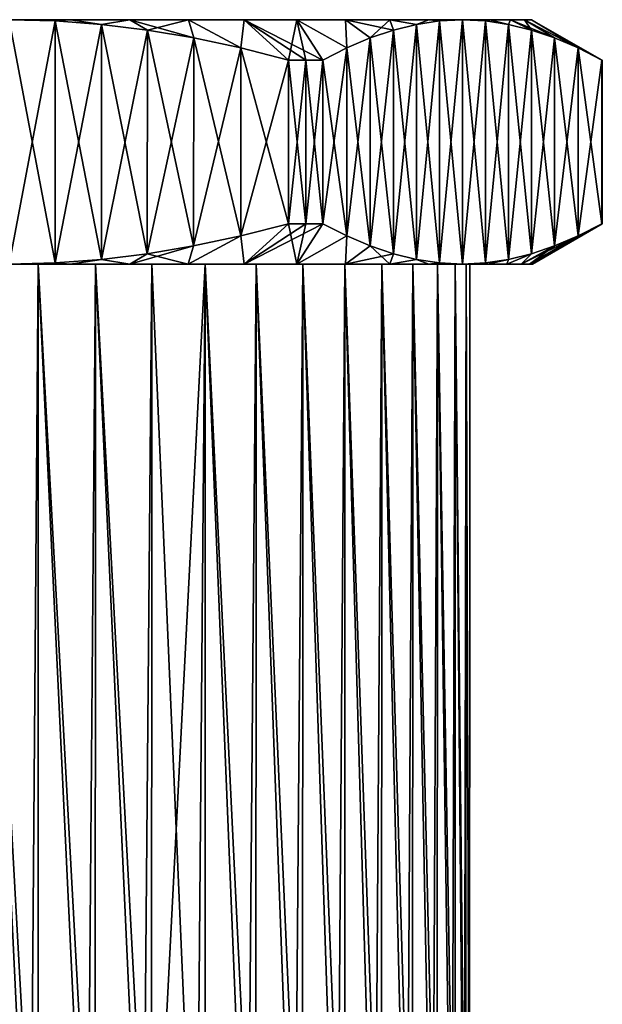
# Model space of a CAD drawing. Header units: metres. Extents: x -205 to 205, y -104 to 104.
# Tile 505 of 656: x -131 to -114, y 76 to 104. Entities that reach past the tile are written whole.
import ezdxf

# ---------------------------------------------------------------- set-up
doc = ezdxf.new("R2010")
doc.units = ezdxf.units.M
doc.layers.add('solid_01_2-CONSUMER_EHM_BOX_SW0001', color=7, linetype='CONTINUOUS')

msp = doc.modelspace()

# ---------------------------------------------------------------- linework, layer by layer
at = {"layer": 'solid_01_2-CONSUMER_EHM_BOX_SW0001'}
for points in [[(-130.993149, 97.0466, 9.5), (-130.992157, 104.0466, 9.5), (-129.673355, 104.011864, 9.5)], [(-129.674362, 97.080963, 39.5), (-130.992157, 104.0466, 39.5), (-130.993149, 97.0466, 39.5)], [(-129.674362, 97.080963, 9.5), (-130.993149, 97.0466, 9.5), (-129.673355, 104.011864, 9.5)], [(-129.242828, 104.046356, 39.397091), (-129.242828, 104.046356, 9.60291), (-130.992157, 104.0466, 9.5)], [(-129.673355, 104.011864, 9.5), (-130.992157, 104.0466, 9.5), (-129.242828, 104.046356, 9.60291)], [(-130.992157, 104.0466, 39.5), (-129.242828, 104.046356, 39.397091), (-130.992157, 104.0466, 9.5)], [(-129.67337, 104.011864, 39.5), (-129.242828, 104.046356, 39.397091), (-130.992157, 104.0466, 39.5)], [(-129.674362, 97.080963, 39.5), (-129.67337, 104.011864, 39.5), (-130.992157, 104.0466, 39.5)], [(-129.674362, 97.080963, 9.5), (-129.673355, 104.011864, 9.5), (-128.352997, 103.9132, 9.5)], [(-128.353958, 97.179253, 39.5), (-129.67337, 104.011864, 39.5), (-129.674362, 97.080963, 39.5)], [(-128.353973, 97.179245, 9.5), (-129.674362, 97.080963, 9.5), (-128.352997, 103.9132, 9.5)], [(-129.67337, 104.011864, 39.5), (-128.353012, 103.9132, 39.5), (-129.242828, 104.046356, 39.397091)], [(-128.353958, 97.179253, 39.5), (-128.353012, 103.9132, 39.5), (-129.67337, 104.011864, 39.5)], [(-128.352997, 103.9132, 9.5), (-129.673355, 104.011864, 9.5), (-129.242828, 104.046356, 9.60291)], [(-127.534737, 104.046104, 39.095993), (-127.534737, 104.046104, 9.904009), (-129.242828, 104.046356, 9.60291)], [(-128.352997, 103.9132, 9.5), (-129.242828, 104.046356, 9.60291), (-127.534737, 104.046104, 9.904009)], [(-129.242828, 104.046356, 39.397091), (-127.534737, 104.046104, 39.095993), (-129.242828, 104.046356, 9.60291)], [(-128.353012, 103.9132, 39.5), (-127.534737, 104.046104, 39.095993), (-129.242828, 104.046356, 39.397091)], [(-128.353973, 97.179245, 9.5), (-128.352997, 103.9132, 9.5), (-127.035027, 103.749893, 9.5)], [(-127.035942, 97.342178, 39.5), (-128.353012, 103.9132, 39.5), (-128.353958, 97.179253, 39.5)], [(-128.353012, 103.9132, 39.5), (-127.035034, 103.749893, 39.5), (-127.534737, 104.046104, 39.095993)], [(-127.035942, 97.342178, 39.5), (-127.035034, 103.749893, 39.5), (-128.353012, 103.9132, 39.5)], [(-127.035027, 103.749893, 9.5), (-128.352997, 103.9132, 9.5), (-127.534737, 104.046104, 9.904009)], [(-125.860306, 104.045868, 38.594238), (-125.860306, 104.045868, 10.40576), (-127.534737, 104.046104, 9.904009)], [(-127.035027, 103.749893, 9.5), (-127.534737, 104.046104, 9.904009), (-125.860306, 104.045868, 10.40576)], [(-127.534737, 104.046104, 39.095993), (-125.860306, 104.045868, 38.594238), (-127.534737, 104.046104, 9.904009)], [(-125.707558, 103.524094, 39.5), (-125.860306, 104.045868, 38.594238), (-127.534737, 104.046104, 39.095993)], [(-127.035034, 103.749893, 39.5), (-125.707558, 103.524094, 39.5), (-127.534737, 104.046104, 39.095993)], [(-125.707542, 103.524094, 9.5), (-127.035027, 103.749893, 9.5), (-125.860306, 104.045868, 10.40576)], [(-124.262146, 104.045639, 37.905144), (-124.262146, 104.045639, 11.094856), (-125.860306, 104.045868, 10.40576)], [(-124.35865, 103.237953, 9.5), (-125.860306, 104.045868, 10.40576), (-124.262146, 104.045639, 11.094856)], [(-125.860306, 104.045868, 38.594238), (-124.262146, 104.045639, 37.905144), (-125.860306, 104.045868, 10.40576)], [(-124.35865, 103.237953, 9.5), (-125.707542, 103.524094, 9.5), (-125.860306, 104.045868, 10.40576)], [(-124.358658, 103.237953, 39.5), (-124.262146, 104.045639, 37.905144), (-125.860306, 104.045868, 38.594238)], [(-125.707558, 103.524094, 39.5), (-124.358658, 103.237953, 39.5), (-125.860306, 104.045868, 38.594238)], [(-124.358658, 103.237953, 39.5), (-122.992317, 102.890755, 39.5), (-124.262146, 104.045639, 37.905144)], [(-122.992317, 102.890755, 9.5), (-124.35865, 103.237953, 9.5), (-124.262146, 104.045639, 11.094856)], [(-122.747963, 104.045418, 37.03093), (-122.747963, 104.045418, 11.969072), (-124.262146, 104.045639, 11.094856)], [(-122.992317, 102.890755, 9.5), (-124.262146, 104.045639, 11.094856), (-122.747963, 104.045418, 11.969072)], [(-124.262146, 104.045639, 37.905144), (-122.747963, 104.045418, 37.03093), (-124.262146, 104.045639, 11.094856)], [(-122.001938, 102.890617, 38.928204), (-122.747963, 104.045418, 37.03093), (-124.262146, 104.045639, 37.905144)], [(-122.492317, 102.890686, 39.222431), (-122.001938, 102.890617, 38.928204), (-124.262146, 104.045639, 37.905144)], [(-122.992317, 102.890755, 39.5), (-122.492317, 102.890686, 39.222431), (-124.262146, 104.045639, 37.905144)], [(-122.492317, 102.890686, 9.777568), (-122.992317, 102.890755, 9.5), (-122.747963, 104.045418, 11.969072)], [(-121.352104, 104.045219, 35.991428), (-121.352104, 104.045219, 13.008571), (-122.747963, 104.045418, 11.969072)], [(-121.318687, 103.237518, 11.255127), (-122.747963, 104.045418, 11.969072), (-121.352104, 104.045219, 13.008571)], [(-122.747963, 104.045418, 37.03093), (-121.352104, 104.045219, 35.991428), (-122.747963, 104.045418, 11.969072)], [(-122.001938, 102.890617, 10.071796), (-122.492317, 102.890686, 9.777568), (-122.747963, 104.045418, 11.969072)], [(-121.318687, 103.237518, 11.255127), (-122.001938, 102.890617, 10.071796), (-122.747963, 104.045418, 11.969072)], [(-121.318695, 103.237518, 37.744881), (-121.352104, 104.045219, 35.991428), (-122.747963, 104.045418, 37.03093)], [(-122.001938, 102.890617, 38.928204), (-121.318695, 103.237518, 37.744881), (-122.747963, 104.045418, 37.03093)], [(-120.08036, 104.045036, 34.792206), (-120.08036, 104.045036, 14.207795), (-121.352104, 104.045219, 13.008571)], [(-120.64418, 103.523369, 12.423341), (-121.352104, 104.045219, 13.008571), (-120.08036, 104.045036, 14.207795)], [(-121.352104, 104.045219, 35.991428), (-120.08036, 104.045036, 34.792206), (-121.352104, 104.045219, 13.008571)], [(-120.64418, 103.523369, 12.423341), (-121.318687, 103.237518, 11.255127), (-121.352104, 104.045219, 13.008571)], [(-119.9804, 103.748878, 35.42701), (-120.08036, 104.045036, 34.792206), (-121.352104, 104.045219, 35.991428)], [(-120.644188, 103.523361, 36.576672), (-119.9804, 103.748878, 35.42701), (-121.352104, 104.045219, 35.991428)], [(-121.318695, 103.237518, 37.744881), (-120.644188, 103.523361, 36.576672), (-121.352104, 104.045219, 35.991428)], [(-119.980392, 103.748878, 13.573002), (-120.64418, 103.523369, 12.423341), (-120.08036, 104.045036, 14.207795)], [(-118.965553, 104.044876, 33.463501), (-118.965553, 104.044876, 15.536497), (-120.08036, 104.045036, 14.207795)], [(-119.321373, 103.911903, 14.714417), (-120.08036, 104.045036, 14.207795), (-118.965553, 104.044876, 15.536497)], [(-120.08036, 104.045036, 34.792206), (-118.965553, 104.044876, 33.463501), (-120.08036, 104.045036, 14.207795)], [(-119.321373, 103.911903, 14.714417), (-119.980392, 103.748878, 13.573002), (-120.08036, 104.045036, 14.207795)], [(-119.321381, 103.911903, 34.285591), (-118.965553, 104.044876, 33.463501), (-120.08036, 104.045036, 34.792206)], [(-119.9804, 103.748878, 35.42701), (-119.321381, 103.911903, 34.285591), (-120.08036, 104.045036, 34.792206)], [(-119.981316, 97.341171, 13.572989), (-119.980392, 103.748878, 13.573002), (-119.321373, 103.911903, 14.714417)], [(-119.981316, 97.341171, 13.572989), (-119.321373, 103.911903, 14.714417), (-119.322342, 97.177956, 14.714409)], [(-119.322334, 97.177956, 34.285583), (-119.321381, 103.911903, 34.285591), (-119.9804, 103.748878, 35.42701)], [(-119.322342, 97.177956, 14.714409), (-119.321373, 103.911903, 14.714417), (-118.661171, 104.010284, 15.857896)], [(-119.322342, 97.177956, 14.714409), (-118.661171, 104.010284, 15.857896), (-118.66217, 97.079384, 15.85789)], [(-118.662163, 97.079384, 33.142105), (-119.321381, 103.911903, 34.285591), (-119.322334, 97.177956, 34.285583)], [(-119.321381, 103.911903, 34.285591), (-118.661171, 104.010284, 33.142109), (-118.965553, 104.044876, 33.463501)], [(-118.662163, 97.079384, 33.142105), (-118.661171, 104.010284, 33.142109), (-119.321381, 103.911903, 34.285591)], [(-118.661171, 104.010284, 15.857896), (-119.321373, 103.911903, 14.714417), (-118.965553, 104.044876, 15.536497)], [(-118.00177, 104.044739, 32), (-118.00177, 104.044739, 17), (-118.965553, 104.044876, 15.536497)], [(-118.661171, 104.010284, 15.857896), (-118.965553, 104.044876, 15.536497), (-118.00177, 104.044739, 17)], [(-118.965553, 104.044876, 33.463501), (-118.00177, 104.044739, 32), (-118.965553, 104.044876, 15.536497)], [(-118.661171, 104.010284, 33.142109), (-118.00177, 104.044739, 32), (-118.965553, 104.044876, 33.463501)], [(-118.66217, 97.079384, 15.85789), (-118.661171, 104.010284, 15.857896), (-118.00177, 104.044739, 17)], [(-118.66217, 97.079384, 15.85789), (-118.00177, 104.044739, 17), (-118.002777, 97.044739, 17)], [(-118.002777, 97.044739, 32), (-118.661171, 104.010284, 33.142109), (-118.662163, 97.079384, 33.142105)], [(-118.002777, 97.044739, 32), (-118.00177, 104.044739, 32), (-118.661171, 104.010284, 33.142109)], [(-117.342377, 104.010094, 18.142109), (-118.002777, 97.044739, 17), (-118.00177, 104.044739, 17)], [(-117.343376, 97.079193, 30.857891), (-118.00177, 104.044739, 32), (-118.002777, 97.044739, 32)], [(-117.342377, 104.010094, 18.142109), (-117.343376, 97.079193, 18.142105), (-118.002777, 97.044739, 17)], [(-117.216286, 104.044624, 30.43371), (-117.216286, 104.044624, 18.56629), (-118.00177, 104.044739, 17)], [(-117.342377, 104.010094, 18.142109), (-118.00177, 104.044739, 17), (-117.216286, 104.044624, 18.56629)], [(-118.00177, 104.044739, 32), (-117.216286, 104.044624, 30.43371), (-118.00177, 104.044739, 17)], [(-117.342384, 104.010101, 30.857895), (-117.216286, 104.044624, 30.43371), (-118.00177, 104.044739, 32)], [(-117.342384, 104.010101, 30.857895), (-118.00177, 104.044739, 32), (-117.343376, 97.079193, 30.857891)], [(-117.342384, 104.010101, 30.857895), (-117.343376, 97.079193, 30.857891), (-116.683167, 97.177574, 29.714409)], [(-117.342377, 104.010094, 18.142109), (-116.682205, 103.91153, 19.285591), (-117.343376, 97.079193, 18.142105)], [(-116.682205, 103.91153, 19.285591), (-116.683174, 97.177574, 19.285582), (-117.343376, 97.079193, 18.142105)], [(-116.682205, 103.91153, 29.714418), (-117.216286, 104.044624, 30.43371), (-117.342384, 104.010101, 30.857895)], [(-116.682205, 103.91153, 29.714418), (-117.342384, 104.010101, 30.857895), (-116.683167, 97.177574, 29.714409)], [(-117.342377, 104.010094, 18.142109), (-117.216286, 104.044624, 18.56629), (-116.682205, 103.91153, 19.285591)], [(-116.623016, 104.04454, 28.804018), (-116.623016, 104.04454, 20.195982), (-117.216286, 104.044624, 18.56629)], [(-116.682205, 103.91153, 19.285591), (-117.216286, 104.044624, 18.56629), (-116.623016, 104.04454, 20.195982)], [(-117.216286, 104.044624, 30.43371), (-116.623016, 104.04454, 28.804018), (-117.216286, 104.044624, 18.56629)], [(-116.682205, 103.91153, 29.714418), (-116.623016, 104.04454, 28.804018), (-117.216286, 104.044624, 30.43371)], [(-116.682205, 103.91153, 19.285591), (-116.023232, 103.748314, 20.42701), (-116.683174, 97.177574, 19.285582)], [(-116.682205, 103.91153, 29.714418), (-116.683167, 97.177574, 29.714409), (-116.024147, 97.340599, 28.572989)], [(-116.682205, 103.91153, 19.285591), (-116.623016, 104.04454, 20.195982), (-116.023232, 103.748314, 20.42701)], [(-116.023232, 103.748314, 28.573002), (-116.623016, 104.04454, 28.804018), (-116.682205, 103.91153, 29.714418)], [(-116.023232, 103.748314, 28.573002), (-116.682205, 103.91153, 29.714418), (-116.024147, 97.340599, 28.572989)], [(-116.220306, 104.044487, 27.103186), (-116.220306, 104.044487, 21.896814), (-116.623016, 104.04454, 20.195982)], [(-116.023232, 103.748314, 20.42701), (-116.623016, 104.04454, 20.195982), (-116.220306, 104.044487, 21.896814)], [(-116.623016, 104.04454, 28.804018), (-116.220306, 104.044487, 27.103186), (-116.623016, 104.04454, 20.195982)], [(-115.359512, 103.522606, 27.42334), (-116.220306, 104.044487, 27.103186), (-116.623016, 104.04454, 28.804018)], [(-115.359512, 103.522606, 27.42334), (-116.623016, 104.04454, 28.804018), (-116.023232, 103.748314, 28.573002)], [(-116.01799, 104.044456, 25.374456), (-116.01799, 104.044456, 23.625544), (-116.220306, 104.044487, 21.896814)], [(-114.685081, 103.236565, 22.744881), (-116.220306, 104.044487, 21.896814), (-116.01799, 104.044456, 23.625544)], [(-116.220306, 104.044487, 27.103186), (-116.01799, 104.044456, 25.374456), (-116.220306, 104.044487, 21.896814)], [(-115.359505, 103.522606, 21.576672), (-116.220306, 104.044487, 21.896814), (-114.685081, 103.236565, 22.744881)], [(-116.023232, 103.748314, 20.42701), (-116.220306, 104.044487, 21.896814), (-115.359505, 103.522606, 21.576672)], [(-114.685081, 103.236565, 26.255127), (-116.01799, 104.044456, 25.374456), (-116.220306, 104.044487, 27.103186)], [(-114.685081, 103.236565, 26.255127), (-116.220306, 104.044487, 27.103186), (-115.359512, 103.522606, 27.42334)], [(-114.001938, 102.889465, 23.928204), (-116.01799, 104.044456, 23.625544), (-116.01799, 104.044456, 25.374456)], [(-114.685081, 103.236565, 22.744881), (-116.01799, 104.044456, 23.625544), (-114.001938, 102.889465, 23.928204)], [(-114.001938, 102.889465, 25.071796), (-116.01799, 104.044456, 25.374456), (-114.685081, 103.236565, 26.255127)], [(-113.99472, 102.889465, 24.785938), (-116.01799, 104.044456, 25.374456), (-114.001938, 102.889465, 25.071796)], [(-113.992317, 102.889465, 24.5), (-116.01799, 104.044456, 25.374456), (-113.99472, 102.889465, 24.785938)], [(-113.99472, 102.889465, 24.214062), (-116.01799, 104.044456, 25.374456), (-113.992317, 102.889465, 24.5)], [(-114.001938, 102.889465, 23.928204), (-116.01799, 104.044456, 25.374456), (-113.99472, 102.889465, 24.214062)], [(-127.035957, 97.342178, 9.5), (-128.353973, 97.179245, 9.5), (-127.035027, 103.749893, 9.5)], [(-127.035957, 97.342178, 9.5), (-127.035027, 103.749893, 9.5), (-125.707542, 103.524094, 9.5)], [(-125.708397, 97.567604, 39.5), (-127.035034, 103.749893, 39.5), (-127.035942, 97.342178, 39.5)], [(-125.708397, 97.567604, 39.5), (-125.707558, 103.524094, 39.5), (-127.035034, 103.749893, 39.5)], [(-120.645042, 97.566872, 12.423328), (-120.64418, 103.523369, 12.423341), (-119.980392, 103.748878, 13.573002)], [(-120.645042, 97.566872, 12.423328), (-119.980392, 103.748878, 13.573002), (-119.981316, 97.341171, 13.572989)], [(-119.981308, 97.341164, 35.426998), (-119.9804, 103.748878, 35.42701), (-120.644188, 103.523361, 36.576672)], [(-119.322334, 97.177956, 34.285583), (-119.9804, 103.748878, 35.42701), (-119.981308, 97.341164, 35.426998)], [(-116.023232, 103.748314, 20.42701), (-116.024155, 97.340599, 20.426998), (-116.683174, 97.177574, 19.285582)], [(-116.023232, 103.748314, 20.42701), (-115.359505, 103.522606, 21.576672), (-116.024155, 97.340599, 20.426998)], [(-116.023232, 103.748314, 28.573002), (-116.024147, 97.340599, 28.572989), (-115.360359, 97.566116, 27.423328)], [(-115.359512, 103.522606, 27.42334), (-116.023232, 103.748314, 28.573002), (-115.360359, 97.566116, 27.423328)], [(-125.708412, 97.567596, 9.5), (-127.035957, 97.342178, 9.5), (-125.707542, 103.524094, 9.5)], [(-125.708412, 97.567596, 9.5), (-125.707542, 103.524094, 9.5), (-124.35865, 103.237953, 9.5)], [(-124.359421, 97.853355, 39.5), (-125.707558, 103.524094, 39.5), (-125.708397, 97.567604, 39.5)], [(-124.359421, 97.853355, 39.5), (-124.358658, 103.237953, 39.5), (-125.707558, 103.524094, 39.5)], [(-121.319466, 97.852921, 11.255118), (-121.318687, 103.237518, 11.255127), (-120.64418, 103.523369, 12.423341)], [(-121.319466, 97.852921, 11.255118), (-120.64418, 103.523369, 12.423341), (-120.645042, 97.566872, 12.423328)], [(-120.645035, 97.566872, 36.57666), (-120.644188, 103.523361, 36.576672), (-121.318695, 103.237518, 37.744881)], [(-119.981308, 97.341164, 35.426998), (-120.644188, 103.523361, 36.576672), (-120.645035, 97.566872, 36.57666)], [(-115.359505, 103.522606, 21.576672), (-115.360367, 97.566116, 21.576658), (-116.024155, 97.340599, 20.426998)], [(-115.359505, 103.522606, 21.576672), (-114.685081, 103.236565, 22.744881), (-115.360367, 97.566116, 21.576658)], [(-115.359512, 103.522606, 27.42334), (-115.360359, 97.566116, 27.423328), (-114.685852, 97.851967, 26.255119)], [(-114.685081, 103.236565, 26.255127), (-115.359512, 103.522606, 27.42334), (-114.685852, 97.851967, 26.255119)], [(-124.359436, 97.853348, 9.5), (-125.708412, 97.567596, 9.5), (-124.35865, 103.237953, 9.5)], [(-124.359436, 97.853348, 9.5), (-124.35865, 103.237953, 9.5), (-122.992317, 102.890755, 9.5)], [(-122.992989, 98.200157, 39.5), (-124.358658, 103.237953, 39.5), (-124.359421, 97.853355, 39.5)], [(-122.992989, 98.200157, 39.5), (-122.992317, 102.890755, 39.5), (-124.358658, 103.237953, 39.5)], [(-122.002609, 98.200012, 10.071796), (-122.001938, 102.890617, 10.071796), (-121.318687, 103.237518, 11.255127)], [(-122.002609, 98.200012, 10.071796), (-121.318687, 103.237518, 11.255127), (-121.319466, 97.852921, 11.255118)], [(-121.319466, 97.852913, 37.744873), (-121.318695, 103.237518, 37.744881), (-122.001938, 102.890617, 38.928204)], [(-120.645035, 97.566872, 36.57666), (-121.318695, 103.237518, 37.744881), (-121.319466, 97.852913, 37.744873)], [(-114.685081, 103.236565, 22.744881), (-114.685852, 97.851967, 22.744873), (-115.360367, 97.566116, 21.576658)], [(-114.685081, 103.236565, 26.255127), (-114.685852, 97.851967, 26.255119), (-114.002609, 98.198868, 25.071796)], [(-114.685081, 103.236565, 22.744881), (-114.001938, 102.889465, 23.928204), (-114.685852, 97.851967, 22.744873)], [(-114.001938, 102.889465, 25.071796), (-114.685081, 103.236565, 26.255127), (-114.002609, 98.198868, 25.071796)], [(-122.992989, 98.200157, 9.5), (-124.359436, 97.853348, 9.5), (-122.992317, 102.890755, 9.5)], [(-122.992989, 98.200157, 9.5), (-122.992317, 102.890755, 9.5), (-122.492317, 102.890686, 9.777568)], [(-122.492989, 98.200089, 39.222431), (-122.992317, 102.890755, 39.5), (-122.992989, 98.200157, 39.5)], [(-122.492989, 98.200089, 9.777568), (-122.992989, 98.200157, 9.5), (-122.492317, 102.890686, 9.777568)], [(-122.492989, 98.200089, 39.222431), (-122.492317, 102.890686, 39.222431), (-122.992317, 102.890755, 39.5)], [(-122.492989, 98.200089, 9.777568), (-122.492317, 102.890686, 9.777568), (-122.001938, 102.890617, 10.071796)], [(-122.492989, 98.200089, 39.222431), (-122.002609, 98.200012, 38.928204), (-122.492317, 102.890686, 39.222431)], [(-122.492989, 98.200089, 9.777568), (-122.001938, 102.890617, 10.071796), (-122.002609, 98.200012, 10.071796)], [(-122.002609, 98.200012, 38.928204), (-122.001938, 102.890617, 38.928204), (-122.492317, 102.890686, 39.222431)], [(-121.319466, 97.852913, 37.744873), (-122.001938, 102.890617, 38.928204), (-122.002609, 98.200012, 38.928204)], [(-114.001938, 102.889465, 23.928204), (-114.002609, 98.198868, 23.928204), (-114.685852, 97.851967, 22.744873)], [(-114.001938, 102.889465, 25.071796), (-114.002609, 98.198868, 25.071796), (-113.995392, 98.198868, 24.785938)], [(-113.99472, 102.889465, 24.214062), (-113.995392, 98.198868, 24.214062), (-114.002609, 98.198868, 23.928204)], [(-114.001938, 102.889465, 23.928204), (-113.99472, 102.889465, 24.214062), (-114.002609, 98.198868, 23.928204)], [(-113.99472, 102.889465, 24.785938), (-114.001938, 102.889465, 25.071796), (-113.995392, 98.198868, 24.785938)], [(-113.99472, 102.889465, 24.785938), (-113.995392, 98.198868, 24.785938), (-113.992989, 98.198868, 24.5)], [(-113.992317, 102.889465, 24.5), (-113.992989, 98.198868, 24.5), (-113.995392, 98.198868, 24.214062)], [(-113.99472, 102.889465, 24.214062), (-113.992317, 102.889465, 24.5), (-113.995392, 98.198868, 24.214062)], [(-113.992317, 102.889465, 24.5), (-113.99472, 102.889465, 24.785938), (-113.992989, 98.198868, 24.5)], [(-124.263153, 97.045639, 11.094856), (-124.359436, 97.853348, 9.5), (-122.992989, 98.200157, 9.5)], [(-122.992989, 98.200157, 39.5), (-124.359421, 97.853355, 39.5), (-124.263153, 97.045639, 37.905144)], [(-122.492989, 98.200089, 9.777568), (-124.263153, 97.045639, 11.094856), (-122.992989, 98.200157, 9.5)], [(-122.992989, 98.200157, 39.5), (-124.263153, 97.045639, 37.905144), (-122.748962, 97.045418, 37.03093)], [(-122.492989, 98.200089, 9.777568), (-122.002609, 98.200012, 10.071796), (-124.263153, 97.045639, 11.094856)], [(-122.002609, 98.200012, 10.071796), (-122.748962, 97.045418, 11.969072), (-124.263153, 97.045639, 11.094856)], [(-122.492989, 98.200089, 39.222431), (-122.992989, 98.200157, 39.5), (-122.748962, 97.045418, 37.03093)], [(-122.492989, 98.200089, 39.222431), (-122.748962, 97.045418, 37.03093), (-122.002609, 98.200012, 38.928204)], [(-122.002609, 98.200012, 10.071796), (-121.319466, 97.852921, 11.255118), (-122.748962, 97.045418, 11.969072)], [(-122.748962, 97.045418, 37.03093), (-121.319466, 97.852913, 37.744873), (-122.002609, 98.200012, 38.928204)], [(-114.002609, 98.198868, 25.071796), (-116.076004, 97.044464, 26.072233), (-115.993156, 97.044449, 24.5)], [(-114.002609, 98.198868, 25.071796), (-114.685852, 97.851967, 26.255119), (-116.076004, 97.044464, 26.072233)], [(-113.992989, 98.198868, 24.5), (-115.993156, 97.044449, 24.5), (-116.076004, 97.044464, 22.927767)], [(-113.995392, 98.198868, 24.214062), (-113.992989, 98.198868, 24.5), (-116.076004, 97.044464, 22.927767)], [(-114.002609, 98.198868, 23.928204), (-113.995392, 98.198868, 24.214062), (-116.076004, 97.044464, 22.927767)], [(-114.685852, 97.851967, 22.744873), (-114.002609, 98.198868, 23.928204), (-116.076004, 97.044464, 22.927767)], [(-113.995392, 98.198868, 24.785938), (-114.002609, 98.198868, 25.071796), (-115.993156, 97.044449, 24.5)], [(-113.992989, 98.198868, 24.5), (-113.995392, 98.198868, 24.785938), (-115.993156, 97.044449, 24.5)], [(-124.359421, 97.853355, 39.5), (-125.861313, 97.045868, 38.594238), (-124.263153, 97.045639, 37.905144)], [(-124.359421, 97.853355, 39.5), (-125.708397, 97.567604, 39.5), (-125.861313, 97.045868, 38.594238)], [(-125.861313, 97.045868, 10.40576), (-125.708412, 97.567596, 9.5), (-124.359436, 97.853348, 9.5)], [(-124.263153, 97.045639, 11.094856), (-125.861313, 97.045868, 10.40576), (-124.359436, 97.853348, 9.5)], [(-121.319466, 97.852921, 11.255118), (-121.353111, 97.045219, 13.008571), (-122.748962, 97.045418, 11.969072)], [(-122.748962, 97.045418, 37.03093), (-121.353111, 97.045219, 35.991428), (-121.319466, 97.852913, 37.744873)], [(-121.319466, 97.852921, 11.255118), (-120.645042, 97.566872, 12.423328), (-121.353111, 97.045219, 13.008571)], [(-121.353111, 97.045219, 35.991428), (-120.645035, 97.566872, 36.57666), (-121.319466, 97.852913, 37.744873)], [(-114.685852, 97.851967, 22.744873), (-116.076004, 97.044464, 22.927767), (-116.320793, 97.044502, 21.382679)], [(-115.360367, 97.566116, 21.576658), (-114.685852, 97.851967, 22.744873), (-116.320793, 97.044502, 21.382679)], [(-114.685852, 97.851967, 26.255119), (-115.360359, 97.566116, 27.423328), (-116.076004, 97.044464, 26.072233)], [(-127.535744, 97.046104, 9.904009), (-128.353973, 97.179245, 9.5), (-127.035957, 97.342178, 9.5)], [(-127.035942, 97.342178, 39.5), (-128.353958, 97.179253, 39.5), (-127.535744, 97.046104, 39.095993)], [(-127.535744, 97.046104, 9.904009), (-127.035957, 97.342178, 9.5), (-125.708412, 97.567596, 9.5)], [(-125.861313, 97.045868, 10.40576), (-127.535744, 97.046104, 9.904009), (-125.708412, 97.567596, 9.5)], [(-127.035942, 97.342178, 39.5), (-127.535744, 97.046104, 39.095993), (-125.861313, 97.045868, 38.594238)], [(-125.708397, 97.567604, 39.5), (-127.035942, 97.342178, 39.5), (-125.861313, 97.045868, 38.594238)], [(-120.645042, 97.566872, 12.423328), (-119.981316, 97.341171, 13.572989), (-121.353111, 97.045219, 13.008571)], [(-121.353111, 97.045219, 35.991428), (-120.081367, 97.045036, 34.792206), (-120.645035, 97.566872, 36.57666)], [(-119.981316, 97.341171, 13.572989), (-120.081367, 97.045036, 14.207795), (-121.353111, 97.045219, 13.008571)], [(-120.081367, 97.045036, 34.792206), (-119.981308, 97.341164, 35.426998), (-120.645035, 97.566872, 36.57666)], [(-119.981316, 97.341171, 13.572989), (-119.322342, 97.177956, 14.714409), (-120.081367, 97.045036, 14.207795)], [(-120.081367, 97.045036, 34.792206), (-119.322334, 97.177956, 34.285583), (-119.981308, 97.341164, 35.426998)], [(-116.024147, 97.340599, 28.572989), (-116.727859, 97.044556, 29.136501), (-116.320793, 97.044502, 27.617321)], [(-116.024147, 97.340599, 28.572989), (-116.683167, 97.177574, 29.714409), (-116.727859, 97.044556, 29.136501)], [(-116.024155, 97.340599, 20.426998), (-116.320793, 97.044502, 21.382679), (-116.727859, 97.044556, 19.863499)], [(-116.683174, 97.177574, 19.285582), (-116.024155, 97.340599, 20.426998), (-116.727859, 97.044556, 19.863499)], [(-115.360359, 97.566116, 27.423328), (-116.320793, 97.044502, 27.617321), (-116.076004, 97.044464, 26.072233)], [(-115.360359, 97.566116, 27.423328), (-116.024147, 97.340599, 28.572989), (-116.320793, 97.044502, 27.617321)], [(-116.024155, 97.340599, 20.426998), (-115.360367, 97.566116, 21.576658), (-116.320793, 97.044502, 21.382679)], [(-136.125, 97.04734, 10.40576), (-124.263153, 97.045639, 11.094856), (-137.72316, 97.047569, 11.094856)], [(-130.161209, 97.046486, 11.326826), (-137.72316, 97.047569, 11.094856), (-124.263153, 97.045639, 11.094856)], [(-130.161209, 97.046486, 11.326826), (-131.824982, 97.046722, 11.326818), (-137.72316, 97.047569, 11.094856)], [(-137.72316, 97.047569, 37.905144), (-124.263153, 97.045639, 37.905144), (-125.861313, 97.045868, 38.594238)], [(-131.825104, 97.046722, 37.673172), (-124.263153, 97.045639, 37.905144), (-137.72316, 97.047569, 37.905144)], [(-137.72316, 97.047569, 37.905144), (-125.861313, 97.045868, 38.594238), (-136.125, 97.04734, 38.594238)], [(-136.125, 97.04734, 10.40576), (-125.861313, 97.045868, 10.40576), (-124.263153, 97.045639, 11.094856)], [(-134.450577, 97.047096, 9.904009), (-125.861313, 97.045868, 10.40576), (-136.125, 97.04734, 10.40576)], [(-136.125, 97.04734, 38.594238), (-125.861313, 97.045868, 38.594238), (-127.535744, 97.046104, 39.095993)], [(-136.125, 97.04734, 38.594238), (-127.535744, 97.046104, 39.095993), (-134.450577, 97.047096, 39.095993)], [(-134.450577, 97.047096, 9.904009), (-127.535744, 97.046104, 9.904009), (-125.861313, 97.045868, 10.40576)], [(-132.742477, 97.046852, 9.60291), (-127.535744, 97.046104, 9.904009), (-134.450577, 97.047096, 9.904009)], [(-134.450577, 97.047096, 39.095993), (-127.535744, 97.046104, 39.095993), (-129.243835, 97.046356, 39.397091)], [(-134.450577, 97.047096, 39.095993), (-129.243835, 97.046356, 39.397091), (-132.742477, 97.046852, 39.397091)], [(-132.742477, 97.046852, 9.60291), (-130.993149, 97.0466, 9.5), (-129.243835, 97.046356, 9.60291)], [(-132.742477, 97.046852, 9.60291), (-129.243835, 97.046356, 9.60291), (-127.535744, 97.046104, 9.904009)], [(-132.742477, 97.046852, 39.397091), (-129.243835, 97.046356, 39.397091), (-130.993149, 97.0466, 39.5)], [(-130.398651, 67.478355, 11.313586), (-132.042374, 67.514496, 11.341428), (-131.824982, 97.046722, 11.326818)], [(-131.825104, 97.046722, 37.673172), (-131.829208, 67.046722, 37.67321), (-130.16571, 67.046486, 37.67321)], [(-131.825104, 97.046722, 37.673172), (-130.16571, 67.046486, 37.67321), (-130.161331, 97.046486, 37.673183)], [(-131.825104, 97.046722, 37.673172), (-130.161331, 97.046486, 37.673183), (-124.263153, 97.045639, 37.905144)], [(-130.398651, 67.478355, 11.313586), (-131.824982, 97.046722, 11.326818), (-130.161209, 97.046486, 11.326826)], [(-129.243835, 97.046356, 9.60291), (-130.993149, 97.0466, 9.5), (-129.674362, 97.080963, 9.5)], [(-129.674362, 97.080963, 39.5), (-130.993149, 97.0466, 39.5), (-129.243835, 97.046356, 39.397091)], [(-128.76445, 67.442215, 11.490237), (-130.398651, 67.478355, 11.313586), (-130.161209, 97.046486, 11.326826)], [(-130.161331, 97.046486, 37.673183), (-130.16571, 67.046486, 37.67321), (-128.526871, 67.046249, 37.466038)], [(-130.161331, 97.046486, 37.673183), (-128.526871, 67.046249, 37.466038), (-128.522491, 97.046249, 37.466053)], [(-130.161331, 97.046486, 37.673183), (-128.522491, 97.046249, 37.466053), (-124.263153, 97.045639, 37.905144)], [(-130.161209, 97.046486, 11.326826), (-124.263153, 97.045639, 11.094856), (-122.748962, 97.045418, 11.969072)], [(-128.522385, 97.046249, 11.533969), (-130.161209, 97.046486, 11.326826), (-122.748962, 97.045418, 11.969072)], [(-128.76445, 67.442215, 11.490237), (-130.161209, 97.046486, 11.326826), (-128.522385, 97.046249, 11.533969)], [(-128.353958, 97.179253, 39.5), (-129.674362, 97.080963, 39.5), (-129.243835, 97.046356, 39.397091)], [(-129.243835, 97.046356, 9.60291), (-129.674362, 97.080963, 9.5), (-128.353973, 97.179245, 9.5)], [(-128.353958, 97.179253, 39.5), (-129.243835, 97.046356, 39.397091), (-127.535744, 97.046104, 39.095993)], [(-127.535744, 97.046104, 9.904009), (-129.243835, 97.046356, 9.60291), (-128.353973, 97.179245, 9.5)], [(-127.165154, 67.406075, 11.868537), (-128.76445, 67.442215, 11.490237), (-128.522385, 97.046249, 11.533969)], [(-128.522491, 97.046249, 37.466053), (-128.526871, 67.046249, 37.466038), (-126.915726, 67.046021, 37.052612)], [(-128.522491, 97.046249, 37.466053), (-126.915726, 67.046021, 37.052612), (-126.911598, 97.046021, 37.052692)], [(-128.522491, 97.046249, 37.466053), (-126.911598, 97.046021, 37.052692), (-124.263153, 97.045639, 37.905144)], [(-126.911507, 97.046021, 11.947338), (-128.522385, 97.046249, 11.533969), (-122.748962, 97.045418, 11.969072)], [(-127.165154, 67.406075, 11.868537), (-128.522385, 97.046249, 11.533969), (-126.911507, 97.046021, 11.947338)], [(-125.625015, 67.36985, 12.442747), (-127.165154, 67.406075, 11.868537), (-126.911507, 97.046021, 11.947338)], [(-126.911598, 97.046021, 37.052692), (-126.915726, 67.046021, 37.052612), (-125.375557, 97.045799, 36.444073)], [(-125.375557, 97.045799, 36.444073), (-126.915726, 67.046021, 37.052612), (-125.379723, 67.045799, 36.444038)], [(-126.911598, 97.046021, 37.052692), (-122.748962, 97.045418, 37.03093), (-124.263153, 97.045639, 37.905144)], [(-126.911598, 97.046021, 37.052692), (-125.375557, 97.045799, 36.444073), (-122.748962, 97.045418, 37.03093)], [(-125.375481, 97.045799, 12.555962), (-126.911507, 97.046021, 11.947338), (-122.748962, 97.045418, 11.969072)], [(-125.625015, 67.36985, 12.442747), (-126.911507, 97.046021, 11.947338), (-125.375481, 97.045799, 12.555962)], [(-124.167976, 67.333549, 13.20404), (-125.625015, 67.36985, 12.442747), (-125.375481, 97.045799, 12.555962)], [(-125.375557, 97.045799, 36.444073), (-125.379723, 67.045799, 36.444038), (-123.92231, 67.045586, 35.643349)], [(-125.375557, 97.045799, 36.444073), (-123.92231, 67.045586, 35.643349), (-123.917908, 97.045586, 35.643269)], [(-125.375557, 97.045799, 36.444073), (-121.353111, 97.045219, 35.991428), (-122.748962, 97.045418, 37.03093)], [(-125.375557, 97.045799, 36.444073), (-123.917908, 97.045586, 35.643269), (-121.353111, 97.045219, 35.991428)], [(-125.375481, 97.045799, 12.555962), (-122.748962, 97.045418, 11.969072), (-121.353111, 97.045219, 13.008571)], [(-123.917854, 97.045586, 13.356763), (-125.375481, 97.045799, 12.555962), (-121.353111, 97.045219, 13.008571)], [(-124.167976, 67.333549, 13.20404), (-125.375481, 97.045799, 12.555962), (-123.917854, 97.045586, 13.356763)], [(-122.817085, 67.297325, 14.140361), (-124.167976, 67.333549, 13.20404), (-123.917854, 97.045586, 13.356763)], [(-123.917908, 97.045586, 35.643269), (-123.92231, 67.045586, 35.643349), (-122.585579, 67.045395, 34.671371)], [(-123.917908, 97.045586, 35.643269), (-122.585579, 67.045395, 34.671371), (-122.581192, 97.045395, 34.671333)], [(-123.917908, 97.045586, 35.643269), (-120.081367, 97.045036, 34.792206), (-121.353111, 97.045219, 35.991428)], [(-123.917908, 97.045586, 35.643269), (-122.581192, 97.045395, 34.671333), (-120.081367, 97.045036, 34.792206)], [(-123.917854, 97.045586, 13.356763), (-121.353111, 97.045219, 13.008571), (-120.081367, 97.045036, 14.207795)], [(-122.581169, 97.045395, 14.328691), (-123.917854, 97.045586, 13.356763), (-120.081367, 97.045036, 14.207795)], [(-122.817085, 67.297325, 14.140361), (-123.917854, 97.045586, 13.356763), (-122.581169, 97.045395, 14.328691)], [(-121.593155, 67.261169, 15.237186), (-122.817085, 67.297325, 14.140361), (-122.581169, 97.045395, 14.328691)], [(-122.581192, 97.045395, 34.671333), (-122.585579, 67.045395, 34.671371), (-121.373505, 67.045219, 33.534077)], [(-122.581192, 97.045395, 34.671333), (-121.373505, 67.045219, 33.534077), (-121.369263, 97.045227, 33.534153)], [(-122.581192, 97.045395, 34.671333), (-121.369263, 97.045227, 33.534153), (-120.081367, 97.045036, 34.792206)], [(-122.581169, 97.045395, 14.328691), (-120.081367, 97.045036, 14.207795), (-118.96656, 97.044876, 15.536497)], [(-121.369255, 97.045227, 15.465856), (-122.581169, 97.045395, 14.328691), (-118.96656, 97.044876, 15.536497)], [(-121.593155, 67.261169, 15.237186), (-122.581169, 97.045395, 14.328691), (-121.369255, 97.045227, 15.465856)], [(-120.514854, 67.225113, 16.477804), (-121.593155, 67.261169, 15.237186), (-121.369255, 97.045227, 15.465856)], [(-121.369263, 97.045227, 33.534153), (-121.373505, 67.045219, 33.534077), (-120.320099, 67.045067, 32.259407)], [(-121.369263, 97.045227, 33.534153), (-120.320099, 67.045067, 32.259407), (-120.315826, 97.045074, 32.259418)], [(-121.369263, 97.045227, 33.534153), (-118.96656, 97.044876, 33.463501), (-120.081367, 97.045036, 34.792206)], [(-121.369263, 97.045227, 33.534153), (-120.315826, 97.045074, 32.259418), (-118.96656, 97.044876, 33.463501)], [(-120.315834, 97.045074, 16.740568), (-121.369255, 97.045227, 15.465856), (-118.96656, 97.044876, 15.536497)], [(-120.514854, 67.225113, 16.477804), (-121.369255, 97.045227, 15.465856), (-120.315834, 97.045074, 16.740568)], [(-119.599052, 67.189102, 17.842916), (-120.514854, 67.225113, 16.477804), (-120.315834, 97.045074, 16.740568)], [(-120.315826, 97.045074, 32.259418), (-120.320099, 67.045067, 32.259407), (-119.429367, 67.044945, 30.857424)], [(-120.315834, 97.045074, 16.740568), (-118.96656, 97.044876, 15.536497), (-118.002777, 97.044739, 17)], [(-119.425018, 97.044945, 18.142662), (-120.315834, 97.045074, 16.740568), (-118.002777, 97.044739, 17)], [(-119.599052, 67.189102, 17.842916), (-120.315834, 97.045074, 16.740568), (-119.425018, 97.044945, 18.142662)], [(-120.315826, 97.045074, 32.259418), (-119.429367, 67.044945, 30.857424), (-119.425003, 97.044945, 30.857304)], [(-120.315826, 97.045074, 32.259418), (-118.002777, 97.044739, 32), (-118.96656, 97.044876, 33.463501)], [(-120.315826, 97.045074, 32.259418), (-119.425003, 97.044945, 30.857304), (-118.002777, 97.044739, 32)], [(-119.322342, 97.177956, 14.714409), (-118.96656, 97.044876, 15.536497), (-120.081367, 97.045036, 14.207795)], [(-120.081367, 97.045036, 34.792206), (-118.96656, 97.044876, 33.463501), (-119.322334, 97.177956, 34.285583)], [(-118.860092, 67.153015, 19.311092), (-119.599052, 67.189102, 17.842916), (-119.425018, 97.044945, 18.142662)], [(-119.425003, 97.044945, 30.857304), (-119.429367, 67.044945, 30.857424), (-118.725693, 67.044838, 29.359728)], [(-119.425018, 97.044945, 18.142662), (-118.002777, 97.044739, 17), (-117.288406, 97.04464, 18.403019)], [(-118.721367, 97.044846, 19.640308), (-119.425018, 97.044945, 18.142662), (-117.288406, 97.04464, 18.403019)], [(-118.860092, 67.153015, 19.311092), (-119.425018, 97.044945, 18.142662), (-118.721367, 97.044846, 19.640308)], [(-119.425003, 97.044945, 30.857304), (-118.725693, 67.044838, 29.359728), (-118.721352, 97.044846, 29.359657)], [(-119.425003, 97.044945, 30.857304), (-117.288406, 97.04464, 30.596981), (-118.002777, 97.044739, 32)], [(-119.425003, 97.044945, 30.857304), (-118.721352, 97.044846, 29.359657), (-117.288406, 97.04464, 30.596981)], [(-119.322342, 97.177956, 14.714409), (-118.66217, 97.079384, 15.85789), (-118.96656, 97.044876, 15.536497)], [(-118.96656, 97.044876, 33.463501), (-118.662163, 97.079384, 33.142105), (-119.322334, 97.177956, 34.285583)], [(-118.66217, 97.079384, 15.85789), (-118.002777, 97.044739, 17), (-118.96656, 97.044876, 15.536497)], [(-118.96656, 97.044876, 33.463501), (-118.002777, 97.044739, 32), (-118.662163, 97.079384, 33.142105)], [(-118.309341, 67.116898, 20.859663), (-118.860092, 67.153015, 19.311092), (-118.721367, 97.044846, 19.640308)], [(-118.721352, 97.044846, 29.359657), (-118.725693, 67.044838, 29.359728), (-118.211914, 67.044769, 27.781639)], [(-118.721367, 97.044846, 19.640308), (-117.288406, 97.04464, 18.403019), (-116.727859, 97.044556, 19.863499)], [(-118.207626, 97.044769, 21.218306), (-118.721367, 97.044846, 19.640308), (-116.727859, 97.044556, 19.863499)], [(-118.309341, 67.116898, 20.859663), (-118.721367, 97.044846, 19.640308), (-118.207626, 97.044769, 21.218306)], [(-118.721352, 97.044846, 29.359657), (-118.211914, 67.044769, 27.781639), (-118.207619, 97.044769, 27.78167)], [(-118.721352, 97.044846, 29.359657), (-116.727859, 97.044556, 29.136501), (-117.288406, 97.04464, 30.596981)], [(-118.721352, 97.044846, 29.359657), (-118.207619, 97.044769, 27.78167), (-116.727859, 97.044556, 29.136501)], [(-117.955299, 67.080795, 22.464758), (-118.309341, 67.116898, 20.859663), (-118.207626, 97.044769, 21.218306)], [(-118.207619, 97.044769, 27.78167), (-118.211914, 67.044769, 27.781639), (-117.903954, 67.044724, 26.165575)], [(-118.207626, 97.044769, 21.218306), (-116.727859, 97.044556, 19.863499), (-116.320793, 97.044502, 21.382679)], [(-117.899673, 97.044724, 22.834372), (-118.207626, 97.044769, 21.218306), (-116.320793, 97.044502, 21.382679)], [(-117.955299, 67.080795, 22.464758), (-118.207626, 97.044769, 21.218306), (-117.899673, 97.044724, 22.834372)], [(-118.207619, 97.044769, 27.78167), (-117.903954, 67.044724, 26.165575), (-117.899666, 97.044724, 26.165615)], [(-118.207619, 97.044769, 27.78167), (-116.320793, 97.044502, 27.617321), (-116.727859, 97.044556, 29.136501)], [(-118.207619, 97.044769, 27.78167), (-117.899666, 97.044724, 26.165615), (-116.320793, 97.044502, 27.617321)], [(-117.343376, 97.079193, 18.142105), (-117.288406, 97.04464, 18.403019), (-118.002777, 97.044739, 17)], [(-117.343376, 97.079193, 30.857891), (-118.002777, 97.044739, 32), (-117.288406, 97.04464, 30.596981)], [(-117.955299, 67.080795, 22.464758), (-117.899673, 97.044724, 22.834372), (-117.803474, 67.044708, 24.101458)], [(-117.899666, 97.044724, 26.165615), (-117.903954, 67.044724, 26.165575), (-117.797455, 67.044708, 24.5)], [(-117.899673, 97.044724, 22.834372), (-117.793159, 97.044708, 24.5), (-117.803474, 67.044708, 24.101458)], [(-117.899673, 97.044724, 22.834372), (-116.076004, 97.044464, 22.927767), (-115.993156, 97.044449, 24.5)], [(-117.899673, 97.044724, 22.834372), (-115.993156, 97.044449, 24.5), (-117.793159, 97.044708, 24.5)], [(-117.899673, 97.044724, 22.834372), (-116.320793, 97.044502, 21.382679), (-116.076004, 97.044464, 22.927767)], [(-117.899666, 97.044724, 26.165615), (-117.797455, 67.044708, 24.5), (-117.793159, 97.044708, 24.5)], [(-117.899666, 97.044724, 26.165615), (-116.076004, 97.044464, 26.072233), (-116.320793, 97.044502, 27.617321)], [(-117.899666, 97.044724, 26.165615), (-117.793159, 97.044708, 24.5), (-116.076004, 97.044464, 26.072233)], [(-117.793159, 97.044708, 24.5), (-117.798965, 67.044708, 24.300388), (-117.803474, 67.044708, 24.101458)], [(-117.793159, 97.044708, 24.5), (-117.797455, 67.044708, 24.5), (-117.798965, 67.044708, 24.300388)], [(-117.793159, 97.044708, 24.5), (-115.993156, 97.044449, 24.5), (-116.076004, 97.044464, 26.072233)], [(-116.683167, 97.177574, 29.714409), (-117.343376, 97.079193, 30.857891), (-117.288406, 97.04464, 30.596981)], [(-117.343376, 97.079193, 18.142105), (-116.683174, 97.177574, 19.285582), (-117.288406, 97.04464, 18.403019)], [(-116.683167, 97.177574, 29.714409), (-117.288406, 97.04464, 30.596981), (-116.727859, 97.044556, 29.136501)], [(-116.683174, 97.177574, 19.285582), (-116.727859, 97.044556, 19.863499), (-117.288406, 97.04464, 18.403019)]]:
    msp.add_3dface(points, dxfattribs=at)

doc.saveas('drawing.dxf')
